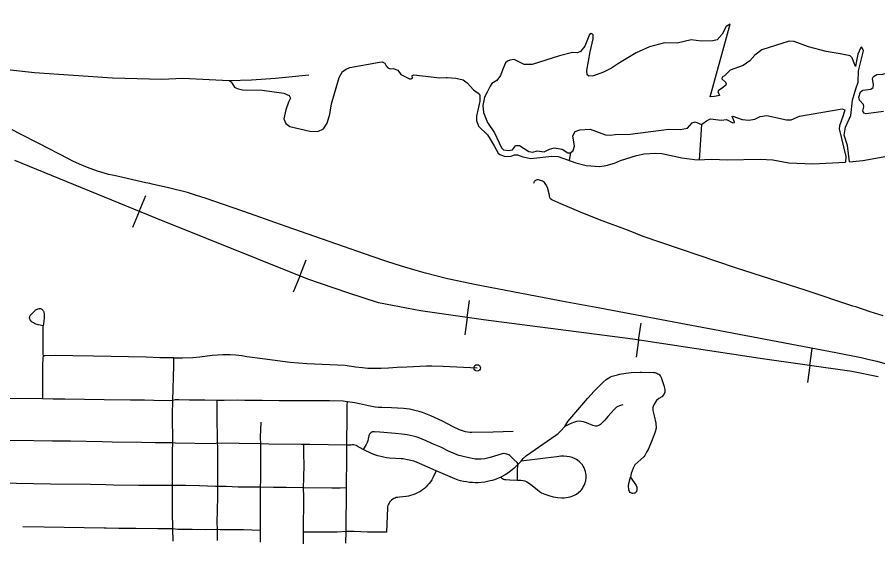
# Model space of a CAD drawing. Extents: x -19 to 366, y -4 to 359.
# Drawn here: x 151.042 to 152.285, y 193.383 to 194.154 of the extents above; entities that cross this region are included whole.
import ezdxf

# ---------------------------------------------------------------- set-up
doc = ezdxf.new("R2010")
doc.units = 0
for name, color, linetype in [('R_Border Prem', 7, 'Continuous'), ('R_Striping', 7, 'Continuous'), ('R_Water Annot', 7, 'Continuous'), ('Sheet Fence', 7, 'Continuous')]:
    doc.layers.add(name, color=color, linetype=linetype)

msp = doc.modelspace()

# ---------------------------------------------------------------- linework, layer by layer
at = {"layer": 'R_Border Prem'}
for points in [[(152.0602, 194.0679), (152.0598, 194.0656), (152.065, 194.0605), (152.0659, 194.0584), (152.0654, 194.0564), (152.0601, 194.0519), (152.0547, 194.0487), (152.0539, 194.0472), (152.0564, 194.0415), (152.0489, 194.0399), (152.0426, 194.0397), (152.0715, 194.1447), (152.0658, 194.141), (152.0602, 194.1298), (152.0529, 194.122), (152.0467, 194.1202), (152.03, 194.1199), (152.0152, 194.1217), (151.9952, 194.1169), (151.9766, 194.1176), (151.9553, 194.1115), (151.9358, 194.103), (151.9119, 194.0888), (151.9004, 194.0809), (151.8885, 194.0751)], [(151.8885, 194.0751), (151.8742, 194.0699), (151.8677, 194.0693), (151.8653, 194.0711), (151.8644, 194.0774), (151.8693, 194.1044), (151.8737, 194.1234), (151.8737, 194.1289), (151.8706, 194.131), (151.8682, 194.1296), (151.8617, 194.1127), (151.8555, 194.1052), (151.851, 194.1031), (151.8438, 194.1034), (151.8251, 194.0989), (151.7858, 194.0861), (151.774, 194.0862), (151.7594, 194.0933), (151.7531, 194.0927), (151.7499, 194.0911), (151.7471, 194.0885), (151.7432, 194.0793), (151.7399, 194.0704), (151.7346, 194.0629), (151.7271, 194.0589), (151.7247, 194.0547), (151.7204, 194.0463), (151.7166, 194.0392), (151.7145, 194.0269), (151.7151, 194.0168), (151.7211, 194.0026), (151.7311, 193.9875), (151.7413, 193.9661), (151.7444, 193.9629), (151.7514, 193.9619), (151.7572, 193.963), (151.7614, 193.9686)], [(152.2442, 193.9457), (152.2413, 193.9692), (152.2363, 193.9842), (152.2382, 193.9956), (152.2459, 194.0126), (152.2485, 194.0348), (152.2533, 194.051), (152.2568, 194.0607), (152.2569, 194.077), (152.2642, 194.1059), (152.2621, 194.1112), (152.2606, 194.1108), (152.2559, 194.1011), (152.2538, 194.0891), (152.2529, 194.0832), (152.2498, 194.0904), (152.248, 194.0959), (152.2448, 194.0987), (152.2304, 194.1017), (152.2103, 194.1049), (152.1846, 194.1116), (152.1643, 194.1196), (152.1571, 194.1199), (152.1176, 194.1076), (152.1073, 194.0996), (152.1001, 194.0914), (152.0903, 194.085), (152.0716, 194.078), (152.0634, 194.0698), (152.0602, 194.0679)], [(150.9757, 194.0848), (151.0665, 194.0749), (151.1791, 194.0672), (151.2505, 194.0651), (151.2808, 194.0663), (151.3479, 194.063), (151.3505, 194.0613), (151.3553, 194.0534), (151.3593, 194.0515), (151.3671, 194.0498), (151.3957, 194.0493), (151.4266, 194.045), (151.4344, 194.0416), (151.4363, 194.0375), (151.4334, 194.0316), (151.4295, 194.0209), (151.4269, 194.0078), (151.4296, 194.0012), (151.4353, 193.9968), (151.4642, 193.9898), (151.4757, 193.9894), (151.4842, 193.9934), (151.4893, 194.0016), (151.4933, 194.0146), (151.4955, 194.0292), (151.5067, 194.0674), (151.5116, 194.076), (151.5167, 194.0797), (151.5221, 194.0818), (151.5649, 194.0897), (151.569, 194.0899)], [(151.569, 194.0899), (151.5729, 194.088), (151.5748, 194.0845), (151.5769, 194.0816), (151.5803, 194.0802), (151.5847, 194.0806), (151.5913, 194.0781), (151.5959, 194.0719), (151.6083, 194.0656), (151.6109, 194.0656), (151.6126, 194.0667), (151.6124, 194.0703), (151.6145, 194.0715), (151.6522, 194.067), (151.6613, 194.0673), (151.6626, 194.0675), (151.6751, 194.0665), (151.6859, 194.0642), (151.6918, 194.0599), (151.7006, 194.0498), (151.7077, 194.0449), (151.7098, 194.0418), (151.7101, 194.0335), (151.7053, 194.0114), (151.7054, 194.0054), (151.7083, 193.997), (151.7211, 193.9846), (151.7249, 193.9784)], [(152.2932, 194.0184), (152.2682, 194.015), (152.265, 194.0161), (152.2631, 194.0193), (152.2649, 194.0249), (152.2645, 194.0285), (152.2584, 194.0349), (152.2574, 194.0392), (152.26, 194.0468), (152.2632, 194.0493), (152.2747, 194.0508), (152.2783, 194.0529), (152.2788, 194.0567), (152.2773, 194.0662), (152.2789, 194.0688), (152.2835, 194.0717), (152.2924, 194.0723), (152.3031, 194.0755), (152.3135, 194.0812), (152.3222, 194.0832), (152.3431, 194.0796), (152.3613, 194.0721)], [(151.3479, 194.063), (151.3799, 194.064), (151.4149, 194.0663), (151.463, 194.0711)], [(152.078, 194.0023), (152.0781, 194.0031), (152.076, 194.0078), (152.0745, 194.0111), (152.0756, 194.0116), (152.0891, 194.007), (152.0988, 194.0059), (152.1071, 194.0075), (152.1152, 194.011), (152.1245, 194.0128), (152.1531, 194.0063), (152.1597, 194.0064), (152.172, 194.0118), (152.2335, 194.0223), (152.2371, 194.0208), (152.2351, 194.0125), (152.2297, 193.9978), (152.2292, 193.9933), (152.2388, 193.9533), (152.2383, 193.9451)], [(151.7614, 193.9686), (151.7625, 193.9693), (151.7672, 193.9694), (151.7806, 193.9608), (151.7868, 193.9595), (151.7927, 193.9616), (151.8027, 193.96), (151.8108, 193.9642), (151.8176, 193.9658), (151.829, 193.9638), (151.837, 193.9589), (151.8408, 193.9589), (151.8446, 193.9618), (151.8468, 193.9681), (151.8444, 193.9833), (151.8476, 193.9896), (151.8545, 193.9919), (151.8693, 193.9928), (151.8917, 193.9848), (151.8982, 193.9843), (151.9054, 193.9851), (151.9271, 193.9854), (151.9831, 193.9929), (151.9996, 193.9924), (152.01, 193.9942), (152.017, 194.0021), (152.0211, 194.0034), (152.0304, 193.9997), (152.0376, 194.0051), (152.0431, 194.0076), (152.0588, 194.0056), (152.0662, 194.0068), (152.0755, 194.0019), (152.078, 194.0023)], [(152.0304, 193.9997), (152.0269, 193.9482)], [(152.2441, 193.9457), (152.2633, 193.9478), (152.3192, 193.9579), (152.3304, 193.961), (152.3659, 193.973), (152.3895, 193.9793), (152.4173, 193.9818), (152.4361, 193.9854), (152.4833, 194.0005), (152.4996, 194.0031), (152.5102, 194.0028), (152.518, 194.0016), (152.5757, 193.9834), (152.5981, 193.9735)], [(151.7249, 193.9784), (151.7309, 193.9689), (151.7366, 193.9583), (151.7389, 193.9564), (151.7465, 193.9535), (151.7554, 193.9539), (151.7599, 193.956), (151.7643, 193.9557), (151.7721, 193.9527), (151.7835, 193.9507), (151.8139, 193.954), (151.8232, 193.9533), (151.8485, 193.9442), (151.8637, 193.9405), (151.8836, 193.9388), (151.8927, 193.9402), (151.9044, 193.9437), (151.9134, 193.9475), (151.9361, 193.9549), (151.9474, 193.9571), (151.9641, 193.958), (151.973, 193.9575), (152.0019, 193.9513), (152.0242, 193.9484), (152.0454, 193.9493), (152.0674, 193.9485), (152.1151, 193.9497), (152.1331, 193.9487), (152.1565, 193.9443), (152.1911, 193.9428), (152.2383, 193.9451)], [(151.8408, 193.9589), (151.839, 193.9481)]]:
    msp.add_lwpolyline(points, dxfattribs=at)
at = {"layer": 'R_Striping'}
for points in [[(151.1222, 193.9467), (151.1155, 193.9501), (151.0727, 193.9723), (151.0464, 193.9854), (151.0342, 193.9918)], [(151.3788, 193.8704), (151.3145, 193.8926), (151.2992, 193.8976), (151.2875, 193.9012), (151.2604, 193.9079), (151.2364, 193.9135), (151.2331, 193.9143), (151.2275, 193.9155), (151.1816, 193.9257), (151.1736, 193.9276), (151.1657, 193.9298), (151.1578, 193.9322), (151.143, 193.9375), (151.1317, 193.9421), (151.1222, 193.9467)], [(152.2926, 193.7235), (152.2739, 193.7292), (152.2531, 193.7362), (152.2489, 193.7374), (152.1816, 193.7598), (152.0793, 193.7927), (151.9461, 193.8379), (151.9247, 193.8466), (151.883, 193.8621), (151.8555, 193.8731), (151.827, 193.8852), (151.8138, 193.8908), (151.8123, 193.8924), (151.8112, 193.8942), (151.81, 193.8994), (151.8077, 193.9084), (151.8054, 193.9131), (151.8045, 193.9144), (151.8034, 193.9156), (151.8021, 193.9167), (151.8008, 193.9176), (151.7993, 193.9184), (151.7978, 193.9189), (151.7962, 193.9193), (151.7946, 193.9195), (151.7935, 193.9196), (151.7924, 193.9196), (151.7914, 193.9193), (151.7904, 193.9188), (151.7895, 193.9181), (151.7888, 193.9173), (151.7882, 193.9164), (151.7878, 193.9154), (151.7876, 193.9143)], [(151.4138, 193.8582), (151.3788, 193.8704)], [(151.4511, 193.8451), (151.4301, 193.8523), (151.4138, 193.8582)], [(151.6796, 193.7732), (151.6633, 193.7769), (151.6316, 193.785), (151.6145, 193.7897), (151.5968, 193.7951), (151.5758, 193.8018), (151.5543, 193.8091), (151.4511, 193.8451)], [(152.4096, 193.6112), (152.3471, 193.6363), (152.3226, 193.6453), (152.3124, 193.6488), (152.3022, 193.652), (152.2841, 193.6572), (152.2724, 193.66), (152.2607, 193.6626), (152.2242, 193.6701), (152.0391, 193.7048), (152.0079, 193.7106), (151.8833, 193.7343), (151.8357, 193.743), (151.7021, 193.7686), (151.6796, 193.7732)], [(151.0792, 193.7089), (151.0724, 193.7102), (151.0721, 193.7103), (151.0702, 193.7108), (151.0684, 193.7115), (151.0667, 193.7123), (151.065, 193.7133), (151.0634, 193.7143), (151.0619, 193.7155), (151.0603, 193.7177), (151.06, 193.7183), (151.0597, 193.7192), (151.0595, 193.7201), (151.0595, 193.7211), (151.0597, 193.722), (151.06, 193.7229), (151.0604, 193.7238), (151.0675, 193.7312), (151.0682, 193.7318), (151.0694, 193.7325), (151.0705, 193.733), (151.0718, 193.7334), (151.0731, 193.7337), (151.0744, 193.7338), (151.0753, 193.7337), (151.0762, 193.7335), (151.077, 193.7331), (151.0777, 193.7326), (151.0783, 193.732), (151.0788, 193.7313), (151.0792, 193.7306), (151.0795, 193.73), (151.08, 193.7289), (151.0803, 193.7277), (151.0805, 193.7265), (151.0805, 193.7253), (151.0805, 193.7202), (151.0803, 193.7155), (151.0792, 193.7089)], [(151.0795, 193.6645), (151.079, 193.6695), (151.0793, 193.6982), (151.0789, 193.7052), (151.0792, 193.7089)], [(151.0795, 193.6645), (151.079, 193.6638), (151.0786, 193.663), (151.0785, 193.6621), (151.0783, 193.6517), (151.0783, 193.6293), (151.0781, 193.6034)], [(151.2677, 193.6627), (151.2475, 193.6628), (151.2281, 193.6635), (151.1518, 193.665), (151.1218, 193.6653), (151.0962, 193.666), (151.082, 193.6656), (151.0811, 193.6654), (151.0795, 193.6645)], [(151.2677, 193.6627), (151.2804, 193.6627), (151.2952, 193.6631), (151.3055, 193.6641), (151.3233, 193.6664), (151.331, 193.6671), (151.3387, 193.6675), (151.3494, 193.6674), (151.3575, 193.6669), (151.366, 193.666), (151.3734, 193.6648), (151.396, 193.6615), (151.4361, 193.6562), (151.46, 193.6544), (151.5154, 193.6521), (151.5303, 193.6498), (151.5405, 193.6486), (151.5483, 193.6478), (151.5573, 193.6475), (151.5675, 193.6477), (151.5781, 193.6482), (151.5905, 193.6491), (151.6044, 193.6498), (151.6331, 193.6509), (151.6404, 193.6509), (151.6569, 193.6505), (151.706, 193.648)], [(151.2666, 193.6012), (151.2677, 193.6516), (151.2677, 193.6627)], [(151.8329, 193.5633), (151.8373, 193.5708), (151.8662, 193.6042), (151.8751, 193.6143), (151.8818, 193.6214), (151.888, 193.6275), (151.8927, 193.6315), (151.8962, 193.6338), (151.8986, 193.635), (151.9013, 193.6361), (151.9049, 193.6372), (151.9089, 193.6382), (151.9119, 193.6389), (151.921, 193.6407), (151.9284, 193.6417), (151.941, 193.642), (151.9438, 193.642), (151.9614, 193.6414), (151.9629, 193.6413), (151.9644, 193.6409), (151.9658, 193.6404), (151.9672, 193.6397), (151.9684, 193.6389), (151.9695, 193.6379), (151.9705, 193.6367), (151.9714, 193.6355), (151.9759, 193.6226), (151.9775, 193.6168), (151.9771, 193.6132), (151.9756, 193.6096), (151.9729, 193.6064), (151.9688, 193.604), (151.9651, 193.6008), (151.9619, 193.5957), (151.96, 193.5913), (151.9601, 193.5867), (151.962, 193.5791), (151.9642, 193.5683), (151.9648, 193.561), (151.9633, 193.5556), (151.9622, 193.5528), (151.9572, 193.5393), (151.9532, 193.5304), (151.9507, 193.5263), (151.9482, 193.5214), (151.9468, 193.5197), (151.9427, 193.5158), (151.934, 193.5082), (151.9313, 193.5035), (151.9287, 193.4956), (151.9275, 193.4905)], [(151.0781, 193.6034), (151.0252, 193.6037), (151.0154, 193.6034)], [(151.2666, 193.6012), (151.2614, 193.6004), (151.239, 193.601), (151.2257, 193.6013), (151.2051, 193.6013), (151.167, 193.6022), (151.1106, 193.6028), (151.0935, 193.6028), (151.0781, 193.6034)], [(151.2665, 193.54), (151.2662, 193.5806), (151.2666, 193.6012)], [(151.3304, 193.6009), (151.3128, 193.6014), (151.2904, 193.6017), (151.2752, 193.6021), (151.2697, 193.602), (151.2666, 193.6012)], [(151.3312, 193.5392), (151.3309, 193.5477), (151.3304, 193.5737), (151.3303, 193.5894), (151.3305, 193.5981), (151.3304, 193.6009)], [(151.5186, 193.5992), (151.5124, 193.6003), (151.493, 193.6005), (151.4509, 193.6006), (151.4201, 193.6007), (151.3954, 193.6011), (151.3705, 193.601), (151.3604, 193.6013), (151.3407, 193.6012), (151.3304, 193.6009)], [(151.5179, 193.5367), (151.5179, 193.5395), (151.5185, 193.5764), (151.5183, 193.5943), (151.5186, 193.5992)], [(151.7583, 193.5562), (151.7292, 193.5553), (151.6985, 193.5549), (151.6971, 193.5549), (151.6955, 193.555), (151.6924, 193.5553), (151.6893, 193.5558), (151.6863, 193.5566), (151.6834, 193.5576), (151.6806, 193.5588), (151.6713, 193.5632), (151.6562, 193.5713), (151.6391, 193.5788), (151.627, 193.5835), (151.6221, 193.5851), (151.6163, 193.5866), (151.6083, 193.5884), (151.6039, 193.589), (151.5995, 193.5895), (151.5822, 193.5904), (151.5682, 193.5908), (151.5634, 193.591), (151.5587, 193.5915), (151.5539, 193.5922), (151.5492, 193.5931), (151.5359, 193.5964), (151.5293, 193.5977), (151.5186, 193.5992)], [(151.9166, 193.5949), (151.9117, 193.5934), (151.9096, 193.5924), (151.9076, 193.5912), (151.9058, 193.5898), (151.9041, 193.5882), (151.8998, 193.583), (151.895, 193.5781), (151.8907, 193.5727), (151.8844, 193.5665), (151.883, 193.5655), (151.8815, 193.5647), (151.8804, 193.5644), (151.8788, 193.5642), (151.877, 193.5642), (151.8753, 193.5645), (151.8732, 193.5651), (151.864, 193.5688), (151.8599, 193.5702), (151.8564, 193.5708), (151.8538, 193.571), (151.8497, 193.5705), (151.8451, 193.5693), (151.8406, 193.5673), (151.8329, 193.5633)], [(151.3934, 193.5386), (151.3933, 193.5483), (151.3939, 193.5697)], [(151.7653, 193.509), (151.7637, 193.5115), (151.7591, 193.5159), (151.7559, 193.5194), (151.7547, 193.5204), (151.7532, 193.5216), (151.752, 193.5224), (151.749, 193.5236), (151.7471, 193.5242), (151.7448, 193.5245), (151.7422, 193.5241), (151.7247, 193.5188), (151.7173, 193.517), (151.7113, 193.5164), (151.7071, 193.5162), (151.7032, 193.5165), (151.6991, 193.5172), (151.6945, 193.5181), (151.688, 193.5197), (151.6821, 193.5209), (151.6796, 193.5216), (151.6771, 193.5225), (151.6645, 193.5278), (151.6535, 193.5335), (151.6417, 193.5386), (151.6397, 193.5396), (151.6323, 193.5429), (151.6209, 193.5476), (151.6179, 193.5484), (151.605, 193.5513), (151.5971, 193.5525), (151.5883, 193.5536), (151.5655, 193.5551), (151.5576, 193.556), (151.5563, 193.5559), (151.555, 193.5556), (151.5538, 193.5551), (151.5526, 193.5544), (151.5517, 193.5535), (151.5508, 193.5525), (151.5501, 193.5513), (151.5496, 193.5501), (151.5485, 193.5456), (151.5481, 193.5429), (151.5472, 193.5404), (151.5457, 193.5376), (151.5412, 193.5305)], [(151.7697, 193.5134), (151.7725, 193.5174), (151.7776, 193.5216), (151.8199, 193.5509), (151.8233, 193.5536), (151.8265, 193.5566), (151.8329, 193.5633)], [(151.2665, 193.54), (151.2594, 193.5399), (151.2408, 193.5398), (151.2211, 193.5404), (151.179, 193.5409), (151.1643, 193.5412), (151.1187, 193.5421), (151.0925, 193.5422), (151.0655, 193.5427), (151.023, 193.5432), (151.0156, 193.5438)], [(151.2661, 193.4784), (151.2662, 193.5045), (151.2662, 193.5279), (151.2665, 193.54)], [(151.3312, 193.5392), (151.3265, 193.5385), (151.2703, 193.5395), (151.2665, 193.54)], [(151.3316, 193.477), (151.3315, 193.5192), (151.3314, 193.5347), (151.3312, 193.5392)], [(151.3934, 193.5386), (151.3312, 193.5392)], [(151.3933, 193.4759), (151.3936, 193.4867), (151.3935, 193.5319), (151.3934, 193.5386)], [(151.4558, 193.5375), (151.4521, 193.5375), (151.4053, 193.5381), (151.3934, 193.5386)], [(151.4552, 193.4747), (151.4557, 193.4894), (151.456, 193.5087), (151.4557, 193.5232), (151.4558, 193.5375)], [(151.5179, 193.5367), (151.4646, 193.5375), (151.4558, 193.5375)], [(151.5174, 193.4747), (151.5179, 193.5201), (151.5179, 193.5367)], [(151.5412, 193.5305), (151.533, 193.5352), (151.5313, 193.5359), (151.5295, 193.5365), (151.5277, 193.5368), (151.5259, 193.5369), (151.524, 193.5367), (151.5179, 193.5367)], [(151.6469, 193.4994), (151.6228, 193.5101), (151.6187, 193.5118), (151.6144, 193.5133), (151.6101, 193.5145), (151.6057, 193.5155), (151.6013, 193.5163), (151.599, 193.5166), (151.5968, 193.5169), (151.5795, 193.5178), (151.5752, 193.5183), (151.5709, 193.5191), (151.5668, 193.52), (151.5626, 193.5212), (151.5585, 193.5225), (151.5545, 193.5241), (151.5412, 193.5305)], [(151.7644, 193.4862), (151.7693, 193.486), (151.7726, 193.4856), (151.7752, 193.4849), (151.7777, 193.4838), (151.7802, 193.4823), (151.7838, 193.4797), (151.7927, 193.4723), (151.7963, 193.4696), (151.7992, 193.4679), (151.8041, 193.4658), (151.8097, 193.4638), (151.8161, 193.4621), (151.8229, 193.4609), (151.8284, 193.4604), (151.8316, 193.4605), (151.8348, 193.4608), (151.8403, 193.4619), (151.8456, 193.4637), (151.8478, 193.4648), (151.8498, 193.466), (151.8523, 193.468), (151.8552, 193.4706), (151.8568, 193.4722), (151.8581, 193.474), (151.8595, 193.4762), (151.8611, 193.4795), (151.8624, 193.4826), (151.8629, 193.4846), (151.8635, 193.4903), (151.8634, 193.4933), (151.8632, 193.4954), (151.8625, 193.4983), (151.8616, 193.5011), (151.8606, 193.5038), (151.8594, 193.5064), (151.8583, 193.5081), (151.857, 193.5096), (151.8538, 193.5126), (151.8515, 193.5146), (151.8496, 193.5159), (151.8477, 193.5169), (151.8435, 193.5185), (151.8397, 193.5195), (151.8357, 193.5202), (151.8314, 193.5205), (151.827, 193.5205), (151.8211, 193.5199), (151.8048, 193.5176), (151.7697, 193.5134)], [(151.7653, 193.509), (151.7595, 193.5031), (151.7518, 193.4971), (151.7467, 193.4938), (151.7401, 193.4905)], [(151.7644, 193.4862), (151.7645, 193.4956), (151.7643, 193.5026), (151.7653, 193.509)], [(151.7653, 193.509), (151.7697, 193.5134)], [(151.6469, 193.4994), (151.6423, 193.4892), (151.6406, 193.4864), (151.6388, 193.4837), (151.6368, 193.4811), (151.6346, 193.4786), (151.6323, 193.4763), (151.6299, 193.4741), (151.6273, 193.4721), (151.6247, 193.4703), (151.6219, 193.4686), (151.619, 193.4671), (151.616, 193.4658), (151.613, 193.4646), (151.6099, 193.4637), (151.6067, 193.4629), (151.6035, 193.4624), (151.5937, 193.4615), (151.5911, 193.4612), (151.5893, 193.4608), (151.5875, 193.4602), (151.5858, 193.4594), (151.5842, 193.4584), (151.5826, 193.4573), (151.5812, 193.456), (151.58, 193.4545), (151.5789, 193.453), (151.578, 193.4513), (151.5773, 193.4495), (151.5768, 193.4477), (151.5764, 193.4459), (151.5751, 193.4109), (151.5475, 193.4111), (151.5283, 193.4121), (151.5169, 193.4118)], [(151.7401, 193.4905), (151.731, 193.4867), (151.728, 193.4856), (151.7249, 193.4848), (151.7171, 193.4833), (151.712, 193.4826), (151.7077, 193.4823), (151.7034, 193.4822), (151.6992, 193.4824), (151.6949, 193.4827), (151.6906, 193.4834), (151.6864, 193.4842), (151.6822, 193.4852), (151.6787, 193.4862), (151.6739, 193.4879), (151.6469, 193.4994)], [(151.7401, 193.4905), (151.7413, 193.4893), (151.7427, 193.4883), (151.7442, 193.4876), (151.7458, 193.487), (151.7475, 193.4868), (151.7533, 193.4864), (151.7644, 193.4862)], [(151.9275, 193.4905), (151.936, 193.4781), (151.9367, 193.4759), (151.9368, 193.4723), (151.9368, 193.4713), (151.9365, 193.4703), (151.9361, 193.4694), (151.9355, 193.4686), (151.9348, 193.4679), (151.9339, 193.4674), (151.9329, 193.4671), (151.9309, 193.4668), (151.9299, 193.467), (151.929, 193.4673), (151.9281, 193.4678), (151.9273, 193.4684), (151.9262, 193.4696), (151.9254, 193.4721), (151.925, 193.4776), (151.9253, 193.4811), (151.9275, 193.4905)], [(151.2661, 193.4784), (151.2427, 193.4781), (151.2173, 193.4785), (151.1805, 193.4788), (151.1695, 193.4791), (151.1473, 193.4796), (151.0899, 193.4803), (151.0155, 193.4818)], [(151.2666, 193.4158), (151.266, 193.4401), (151.2661, 193.4784)], [(151.3316, 193.477), (151.328, 193.4769), (151.305, 193.4777), (151.2848, 193.4781), (151.2661, 193.4784)], [(151.3308, 193.4146), (151.3306, 193.4254), (151.3312, 193.4423), (151.3313, 193.4623), (151.3316, 193.477)], [(151.3933, 193.4759), (151.3761, 193.4757), (151.3607, 193.4761), (151.3435, 193.4769), (151.3316, 193.477)], [(151.393, 193.4135), (151.3933, 193.4283), (151.3932, 193.4649), (151.3933, 193.4759)], [(151.4552, 193.4747), (151.4309, 193.4754), (151.4118, 193.4755), (151.3933, 193.4759)], [(151.4554, 193.411), (151.4556, 193.4617), (151.4552, 193.4747)], [(151.5174, 193.4747), (151.5084, 193.4746), (151.4963, 193.4744), (151.4552, 193.4747)], [(151.5169, 193.4118), (151.5174, 193.4747)], [(151.2666, 193.4158), (151.2446, 193.4156), (151.2132, 193.4162), (151.1882, 193.4164), (151.1702, 193.4168), (151.167, 193.4169), (151.0807, 193.4179), (151.0499, 193.4187)], [(151.3308, 193.4146), (151.3139, 193.4145), (151.2945, 193.4149), (151.2735, 193.415), (151.2666, 193.4158)], [(151.2668, 193.3978), (151.2666, 193.4158)], [(151.393, 193.4135), (151.3807, 193.4139), (151.3685, 193.4141), (151.3506, 193.4141), (151.3346, 193.4144), (151.3308, 193.4146)], [(151.3309, 193.3991), (151.331, 193.4029), (151.3308, 193.4146)], [(151.393, 193.3965), (151.393, 193.4135)], [(151.455, 193.3939), (151.4554, 193.411)], [(151.5169, 193.4118), (151.504, 193.411), (151.4852, 193.4107), (151.4679, 193.4107), (151.4554, 193.411)], [(151.5164, 193.3952), (151.5169, 193.4118)]]:
    msp.add_lwpolyline(points, dxfattribs=at)
msp.add_circle((151.706, 193.648), 0.00473, dxfattribs=at)
at = {"layer": 'R_Water Annot'}
for p, q in [((151.2178, 193.874), (151.2273, 193.8971)), ((151.2178, 193.874), (151.2084, 193.8509)), ((151.4498, 193.7808), (151.4591, 193.804)), ((151.4498, 193.7808), (151.4405, 193.7576)), ((151.6916, 193.7209), (151.6951, 193.7456)), ((151.6916, 193.7209), (151.6881, 193.6961)), ((151.9394, 193.6881), (151.9431, 193.7128)), ((151.9394, 193.6881), (151.9357, 193.6634)), ((152.1868, 193.6515), (152.1903, 193.6763)), ((152.1868, 193.6515), (152.1832, 193.6268))]:
    msp.add_line(p, q, dxfattribs=at)
msp.add_lwpolyline([(152.2853, 193.6351), (152.2473, 193.6428), (152.1148, 193.6619), (151.9309, 193.6894), (151.7152, 193.7176), (151.6243, 193.7303), (151.5637, 193.7423), (151.5193, 193.7564), (151.4616, 193.7761), (151.2417, 193.8642), (151.0381, 193.9474)], dxfattribs=at)
msp.add_lwpolyline([(152.2853, 193.6351), (152.2473, 193.6428), (152.1148, 193.6619), (151.9309, 193.6894), (151.7152, 193.7176), (151.6243, 193.7303), (151.5637, 193.7423), (151.5193, 193.7564), (151.4616, 193.7761), (151.2417, 193.8642), (151.0381, 193.9474)], dxfattribs=at)
at = {"layer": 'Sheet Fence'}
for points in [[(156.5095, 189.3937), (156.4476, 191.6563), (156.2114, 200.2762), (155.9745, 208.8963), (155.7368, 217.5164), (155.4984, 226.1367), (155.2592, 234.7572), (155.0193, 243.3778), (154.7787, 251.9985), (154.5373, 260.6194), (154.2952, 269.2404), (154.0523, 277.8615), (153.8087, 286.4828), (153.5644, 295.1042), (153.3193, 303.7258), (153.0735, 312.3475), (152.827, 320.9694), (152.5798, 329.5914), (152.3318, 338.2135), (152.0831, 346.8358)], [(154.1159, 1.8709), (153.9063, 10.4874), (153.696, 19.1041), (153.485, 27.7209), (153.2733, 36.3378), (153.0608, 44.9549), (152.8476, 53.5721), (152.6337, 62.1894), (152.419, 70.8069), (152.2036, 79.4245), (151.9875, 88.0422), (151.7707, 96.6601), (151.5531, 105.2782), (151.3348, 113.8963), (151.1158, 122.5147), (150.8961, 131.1331), (150.6757, 139.7517), (150.4545, 148.3704), (150.2326, 156.9893), (150.0101, 165.6083), (149.7867, 174.2275), (149.5627, 182.8468), (149.338, 191.4662), (149.1125, 200.0858), (148.8864, 208.7055), (148.6595, 217.3254), (148.4319, 225.9454), (148.2037, 234.5655), (147.9747, 243.1858), (147.745, 251.8063), (147.5146, 260.4269), (147.2835, 269.0476), (147.0517, 277.6685), (146.8191, 286.2895), (146.5859, 294.9106), (146.352, 303.5319), (146.1174, 312.1534), (145.8821, 320.775), (145.6461, 329.3967), (145.4094, 338.0186), (145.172, 346.6406)], [(0, 189.5162), (7.1121, 189.5206), (14.2243, 189.5339), (21.3364, 189.556), (28.4484, 189.5869), (35.5605, 189.6267), (42.6725, 189.6754), (49.7844, 189.7329), (56.8962, 189.7992), (64.0079, 189.8744), (71.1196, 189.9584), (78.2311, 190.0512), (85.3425, 190.1529), (92.4538, 190.2635), (99.5649, 190.3829), (106.6759, 190.5111), (113.7867, 190.6482), (120.8974, 190.7941), (128.0078, 190.9489), (135.1181, 191.1125), (142.2282, 191.2849), (149.338, 191.4662), (156.4476, 191.6563), (163.5569, 191.8553), (170.666, 192.0631), (177.7749, 192.2798), (184.8835, 192.5053), (191.9917, 192.7396), (199.0997, 192.9828), (206.2074, 193.2348), (213.3147, 193.4956), (220.4218, 193.7653), (227.5285, 194.0438), (234.6348, 194.3312), (241.7408, 194.6274), (248.8464, 194.9324), (255.9516, 195.2463), (263.0564, 195.569), (270.1608, 195.9005), (277.2648, 196.2409), (284.3683, 196.5901), (291.4715, 196.9481), (298.5741, 197.315), (305.6763, 197.6907), (312.7781, 198.0753), (319.8793, 198.4686), (326.9801, 198.8708), (334.0804, 199.2818), (341.1801, 199.7017)]]:
    msp.add_spline(points, degree=3, dxfattribs=at)

doc.saveas('drawing.dxf')
